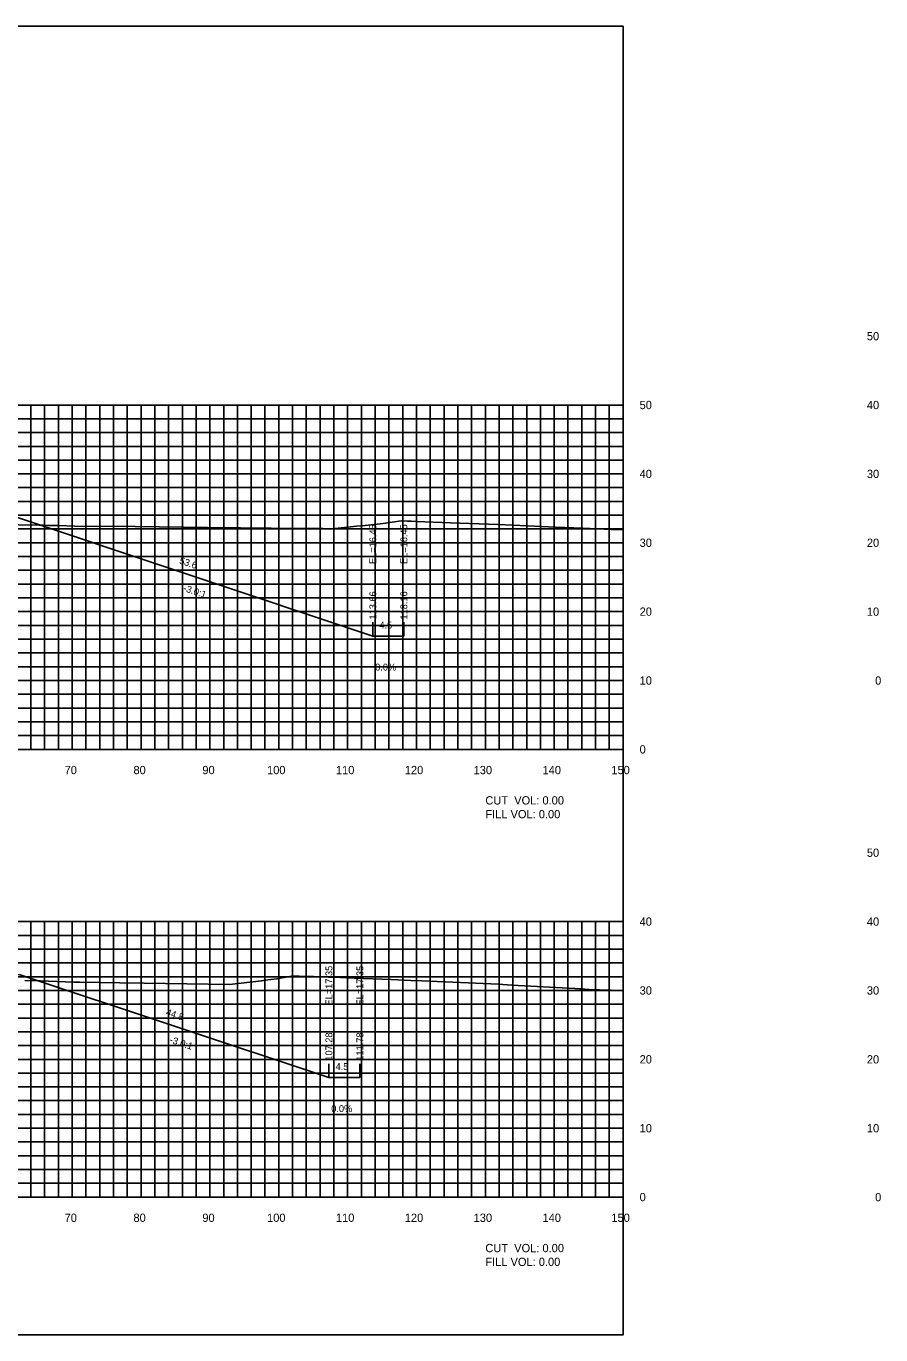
# Model space of a CAD drawing. Extents: x 1800880 to 1818864, y 245271 to 250560.
# Drawn here: x 1808916.1 to 1809040.2, y 250355.3 to 250545.3 of the extents above; entities that cross this region are included whole.
import ezdxf

# ---------------------------------------------------------------- set-up
doc = ezdxf.new("R2010")
doc.units = 0
for name, color, linetype in [('33', 7, 'Continuous'), ('ANNO-TXT', 7, 'Continuous'), ('CL-CNST', 7, 'Continuous'), ('DESIGN - DRAINAGE - Bridges', 7, 'Continuous'), ('DRAINAGETXT', 7, 'Continuous'), ('Level 37', 7, 'Continuous'), ('Level 46', 7, 'Continuous'), ('Level 62', 7, 'Continuous'), ('SHT-BDR', 7, 'Continuous')]:
    doc.layers.add(name, color=color, linetype=linetype)

msp = doc.modelspace()

# ---------------------------------------------------------------- linework, layer by layer
at = {"layer": 'CL-CNST'}
for points in [[(1808912, 250472.96), (1808918.01, 250472.89), (1808918.75, 250472.87), (1808919.25, 250472.85), (1808920.84, 250472.81), (1808923.22, 250472.75), (1808931.99, 250472.66), (1808942.47, 250472.54), (1808947.24, 250472.49), (1808956.15, 250472.39), (1808959.21, 250472.37), (1808960.55, 250472.36), (1808964.13, 250472.72), (1808965.39, 250472.85), (1808967.98, 250473.13), (1808970.6, 250473.49), (1808971.49, 250473.47), (1808972.06, 250473.44), (1808972.76, 250473.4), (1808977.76, 250473.22), (1808984.7, 250472.95), (1808986.78, 250472.87), (1808988.94, 250472.78), (1808993.02, 250472.6), (1808996.97, 250472.43), (1809001.09, 250472.25), (1809002.82, 250472.18)], [(1808915.95, 250406.77), (1808918.11, 250406.74), (1808918.21, 250406.74), (1808919.36, 250406.66), (1808923.04, 250406.53), (1808923.32, 250406.52), (1808923.91, 250406.52), (1808929.76, 250406.43), (1808933.25, 250406.37), (1808945.68, 250406.19), (1808950.31, 250406.74), (1808951.21, 250406.84), (1808952.54, 250407), (1808954.67, 250407.38), (1808955.42, 250407.39), (1808955.78, 250407.39), (1808957.88, 250407.33), (1808959.5, 250407.29), (1808960.02, 250407.27), (1808960.76, 250407.23), (1808963.76, 250407.1), (1808969.15, 250406.89), (1808972.01, 250406.78), (1808973.6, 250406.72), (1808979.21, 250406.47), (1808984.75, 250406.22), (1808986.64, 250406.11), (1808995.8, 250405.61), (1808996.5, 250405.57), (1808996.65, 250405.56), (1808996.67, 250405.56), (1808997.91, 250405.48), (1808999.39, 250405.42), (1809002.82, 250405.3)]]:
    msp.add_lwpolyline(points, dxfattribs=at)
at = {"layer": 'DESIGN - DRAINAGE - Bridges'}
for p, q in [((1809002.82, 250440.32), (1809002.82, 250490.32)), ((1809002.88, 250490.32), (1809002.82, 250490.32)), ((1809002.88, 250480.32), (1809002.82, 250480.32)), ((1809002.88, 250470.32), (1809002.82, 250470.32)), ((1809002.88, 250460.32), (1809002.82, 250460.32)), ((1809002.88, 250450.32), (1809002.82, 250450.32)), ((1808702.82, 250440.32), (1809002.82, 250440.32)), ((1808922.82, 250440.26), (1808922.82, 250440.32)), ((1808932.82, 250440.26), (1808932.82, 250440.32)), ((1808942.82, 250440.26), (1808942.82, 250440.32)), ((1808952.82, 250440.26), (1808952.82, 250440.32)), ((1808962.82, 250440.26), (1808962.82, 250440.32)), ((1808972.82, 250440.26), (1808972.82, 250440.32)), ((1808982.82, 250440.26), (1808982.82, 250440.32)), ((1808992.82, 250440.26), (1808992.82, 250440.32)), ((1809002.82, 250440.26), (1809002.82, 250440.32)), ((1809002.88, 250440.32), (1809002.82, 250440.32)), ((1809002.82, 250375.32), (1809002.82, 250415.32)), ((1809002.88, 250415.32), (1809002.82, 250415.32)), ((1809002.88, 250405.32), (1809002.82, 250405.32)), ((1809002.88, 250395.32), (1809002.82, 250395.32)), ((1809002.88, 250385.32), (1809002.82, 250385.32)), ((1808702.82, 250375.32), (1809002.82, 250375.32)), ((1808922.82, 250375.26), (1808922.82, 250375.32)), ((1808932.82, 250375.26), (1808932.82, 250375.32)), ((1808942.82, 250375.26), (1808942.82, 250375.32)), ((1808952.82, 250375.26), (1808952.82, 250375.32)), ((1808962.82, 250375.26), (1808962.82, 250375.32)), ((1808972.82, 250375.26), (1808972.82, 250375.32)), ((1808982.82, 250375.26), (1808982.82, 250375.32)), ((1808992.82, 250375.26), (1808992.82, 250375.32)), ((1809002.82, 250375.26), (1809002.82, 250375.32)), ((1809002.88, 250375.32), (1809002.82, 250375.32))]:
    msp.add_line(p, q, dxfattribs=at)
at = {"layer": 'Level 37'}
for p, q in [((1808966.48, 250456.77), (1808966.48, 250458.77)), ((1808970.98, 250456.77), (1808970.98, 250458.77)), ((1808960.1, 250392.67), (1808960.1, 250394.67)), ((1808964.6, 250392.67), (1808964.6, 250394.67))]:
    msp.add_line(p, q, dxfattribs=at)
msp.add_lwpolyline([(1808702.82, 250355.32), (1809002.82, 250355.32), (1809002.82, 250545.32), (1808702.82, 250545.32)], close=True, dxfattribs=at)
at = {"layer": 'Level 46'}
for p, q in [((1808702.82, 250490.32), (1809002.82, 250490.32)), ((1808916.82, 250440.32), (1808916.82, 250490.32)), ((1808918.82, 250440.32), (1808918.82, 250490.32)), ((1808920.82, 250440.32), (1808920.82, 250490.32)), ((1808922.82, 250440.32), (1808922.82, 250490.32)), ((1808924.82, 250440.32), (1808924.82, 250490.32)), ((1808926.82, 250440.32), (1808926.82, 250490.32)), ((1808928.82, 250440.32), (1808928.82, 250490.32)), ((1808930.82, 250440.32), (1808930.82, 250490.32)), ((1808932.82, 250440.32), (1808932.82, 250490.32)), ((1808934.82, 250440.32), (1808934.82, 250490.32)), ((1808936.82, 250440.32), (1808936.82, 250490.32)), ((1808938.82, 250440.32), (1808938.82, 250490.32)), ((1808940.82, 250440.32), (1808940.82, 250490.32)), ((1808942.82, 250440.32), (1808942.82, 250490.32)), ((1808944.82, 250440.32), (1808944.82, 250490.32)), ((1808946.82, 250440.32), (1808946.82, 250490.32)), ((1808948.82, 250440.32), (1808948.82, 250490.32)), ((1808950.82, 250440.32), (1808950.82, 250490.32)), ((1808952.82, 250440.32), (1808952.82, 250490.32)), ((1808954.82, 250440.32), (1808954.82, 250490.32)), ((1808956.82, 250440.32), (1808956.82, 250490.32)), ((1808958.82, 250440.32), (1808958.82, 250490.32)), ((1808960.82, 250440.32), (1808960.82, 250490.32)), ((1808962.82, 250440.32), (1808962.82, 250490.32)), ((1808964.82, 250440.32), (1808964.82, 250490.32)), ((1808966.82, 250440.32), (1808966.82, 250490.32)), ((1808968.82, 250440.32), (1808968.82, 250490.32)), ((1808970.82, 250440.32), (1808970.82, 250490.32)), ((1808972.82, 250440.32), (1808972.82, 250490.32)), ((1808974.82, 250440.32), (1808974.82, 250490.32)), ((1808976.82, 250440.32), (1808976.82, 250490.32)), ((1808978.82, 250440.32), (1808978.82, 250490.32)), ((1808980.82, 250440.32), (1808980.82, 250490.32)), ((1808982.82, 250440.32), (1808982.82, 250490.32)), ((1808984.82, 250440.32), (1808984.82, 250490.32)), ((1808986.82, 250440.32), (1808986.82, 250490.32)), ((1808988.82, 250440.32), (1808988.82, 250490.32)), ((1808990.82, 250440.32), (1808990.82, 250490.32)), ((1808992.82, 250440.32), (1808992.82, 250490.32)), ((1808994.82, 250440.32), (1808994.82, 250490.32)), ((1808996.82, 250440.32), (1808996.82, 250490.32)), ((1808998.82, 250440.32), (1808998.82, 250490.32)), ((1809000.82, 250440.32), (1809000.82, 250490.32)), ((1809002.82, 250440.32), (1809002.82, 250490.32)), ((1808702.82, 250488.32), (1809002.82, 250488.32)), ((1808702.82, 250486.32), (1809002.82, 250486.32)), ((1808702.82, 250484.32), (1809002.82, 250484.32)), ((1808702.82, 250482.32), (1809002.82, 250482.32)), ((1808702.82, 250480.32), (1809002.82, 250480.32)), ((1808702.82, 250478.32), (1809002.82, 250478.32)), ((1808702.82, 250476.32), (1809002.82, 250476.32)), ((1808702.82, 250474.32), (1809002.82, 250474.32)), ((1808702.82, 250472.32), (1809002.82, 250472.32)), ((1808702.82, 250470.32), (1809002.82, 250470.32)), ((1808702.82, 250468.32), (1809002.82, 250468.32)), ((1808702.82, 250466.32), (1809002.82, 250466.32)), ((1808702.82, 250464.32), (1809002.82, 250464.32)), ((1808702.82, 250462.32), (1809002.82, 250462.32)), ((1808702.82, 250460.32), (1809002.82, 250460.32)), ((1808702.82, 250458.32), (1809002.82, 250458.32)), ((1808702.82, 250456.32), (1809002.82, 250456.32)), ((1808702.82, 250454.32), (1809002.82, 250454.32)), ((1808702.82, 250452.32), (1809002.82, 250452.32)), ((1808702.82, 250450.32), (1809002.82, 250450.32)), ((1808702.82, 250448.32), (1809002.82, 250448.32)), ((1808702.82, 250446.32), (1809002.82, 250446.32)), ((1808702.82, 250444.32), (1809002.82, 250444.32)), ((1808702.82, 250442.32), (1809002.82, 250442.32)), ((1808702.82, 250440.32), (1809002.82, 250440.32)), ((1808702.82, 250415.32), (1809002.82, 250415.32)), ((1808916.82, 250375.32), (1808916.82, 250415.32)), ((1808918.82, 250375.32), (1808918.82, 250415.32)), ((1808920.82, 250375.32), (1808920.82, 250415.32)), ((1808922.82, 250375.32), (1808922.82, 250415.32)), ((1808924.82, 250375.32), (1808924.82, 250415.32)), ((1808926.82, 250375.32), (1808926.82, 250415.32)), ((1808928.82, 250375.32), (1808928.82, 250415.32)), ((1808930.82, 250375.32), (1808930.82, 250415.32)), ((1808932.82, 250375.32), (1808932.82, 250415.32)), ((1808934.82, 250375.32), (1808934.82, 250415.32)), ((1808936.82, 250375.32), (1808936.82, 250415.32)), ((1808938.82, 250375.32), (1808938.82, 250415.32)), ((1808940.82, 250375.32), (1808940.82, 250415.32)), ((1808942.82, 250375.32), (1808942.82, 250415.32)), ((1808944.82, 250375.32), (1808944.82, 250415.32)), ((1808946.82, 250375.32), (1808946.82, 250415.32)), ((1808948.82, 250375.32), (1808948.82, 250415.32)), ((1808950.82, 250375.32), (1808950.82, 250415.32)), ((1808952.82, 250375.32), (1808952.82, 250415.32)), ((1808954.82, 250375.32), (1808954.82, 250415.32)), ((1808956.82, 250375.32), (1808956.82, 250415.32)), ((1808958.82, 250375.32), (1808958.82, 250415.32)), ((1808960.82, 250375.32), (1808960.82, 250415.32)), ((1808962.82, 250375.32), (1808962.82, 250415.32)), ((1808964.82, 250375.32), (1808964.82, 250415.32)), ((1808966.82, 250375.32), (1808966.82, 250415.32)), ((1808968.82, 250375.32), (1808968.82, 250415.32)), ((1808970.82, 250375.32), (1808970.82, 250415.32)), ((1808972.82, 250375.32), (1808972.82, 250415.32)), ((1808974.82, 250375.32), (1808974.82, 250415.32)), ((1808976.82, 250375.32), (1808976.82, 250415.32)), ((1808978.82, 250375.32), (1808978.82, 250415.32)), ((1808980.82, 250375.32), (1808980.82, 250415.32)), ((1808982.82, 250375.32), (1808982.82, 250415.32)), ((1808984.82, 250375.32), (1808984.82, 250415.32)), ((1808986.82, 250375.32), (1808986.82, 250415.32)), ((1808988.82, 250375.32), (1808988.82, 250415.32)), ((1808990.82, 250375.32), (1808990.82, 250415.32)), ((1808992.82, 250375.32), (1808992.82, 250415.32)), ((1808994.82, 250375.32), (1808994.82, 250415.32)), ((1808996.82, 250375.32), (1808996.82, 250415.32)), ((1808998.82, 250375.32), (1808998.82, 250415.32)), ((1809000.82, 250375.32), (1809000.82, 250415.32)), ((1809002.82, 250375.32), (1809002.82, 250415.32)), ((1808702.82, 250413.32), (1809002.82, 250413.32)), ((1808702.82, 250411.32), (1809002.82, 250411.32)), ((1808702.82, 250409.32), (1809002.82, 250409.32)), ((1808702.82, 250407.32), (1809002.82, 250407.32)), ((1808702.82, 250405.32), (1809002.82, 250405.32)), ((1808702.82, 250403.32), (1809002.82, 250403.32)), ((1808702.82, 250401.32), (1809002.82, 250401.32)), ((1808702.82, 250399.32), (1809002.82, 250399.32)), ((1808702.82, 250397.32), (1809002.82, 250397.32)), ((1808702.82, 250395.32), (1809002.82, 250395.32)), ((1808702.82, 250393.32), (1809002.82, 250393.32)), ((1808702.82, 250391.32), (1809002.82, 250391.32)), ((1808702.82, 250389.32), (1809002.82, 250389.32)), ((1808702.82, 250387.32), (1809002.82, 250387.32)), ((1808702.82, 250385.32), (1809002.82, 250385.32)), ((1808702.82, 250383.32), (1809002.82, 250383.32)), ((1808702.82, 250381.32), (1809002.82, 250381.32)), ((1808702.82, 250379.32), (1809002.82, 250379.32)), ((1808702.82, 250377.32), (1809002.82, 250377.32)), ((1808702.82, 250375.32), (1809002.82, 250375.32))]:
    msp.add_line(p, q, dxfattribs=at)
at = {"layer": 'Level 62'}
for points in [[(1808763.34, 250461.85), (1808802.07, 250474.76), (1808805.57, 250474.9), (1808807.57, 250474.98), (1808816.5, 250475.33), (1808816.57, 250475.41), (1808817.57, 250475.45), (1808829.57, 250475.71), (1808841.57, 250475.45), (1808851.57, 250475.05), (1808854.07, 250474.86), (1808868.7, 250475.45), (1808880.7, 250475.71), (1808885.32, 250475.61), (1808897.32, 250475.34), (1808898.32, 250475.3), (1808898.39, 250475.23), (1808907.32, 250474.87), (1808909.32, 250474.79), (1808912.83, 250474.65), (1808966.48, 250456.77), (1808970.98, 250456.77)], [(1808767.86, 250396.56), (1808802.07, 250407.97), (1808805.57, 250408.11), (1808807.57, 250408.19), (1808816.5, 250408.54), (1808816.57, 250408.62), (1808817.57, 250408.66), (1808829.57, 250408.7), (1808841.57, 250408.43), (1808851.57, 250408.03), (1808854.07, 250408.02), (1808869.91, 250408.66), (1808881.92, 250408.7), (1808887.76, 250408.57), (1808899.76, 250408.3), (1808900.76, 250408.26), (1808900.83, 250408.19), (1808909.76, 250407.83), (1808911.76, 250407.75), (1808915.27, 250407.61), (1808960.1, 250392.67), (1808964.6, 250392.67)]]:
    msp.add_lwpolyline(points, dxfattribs=at)

# ---------------------------------------------------------------- texts
for s, p in [('70', (1808921.72, 250436.72)), ('80', (1808931.72, 250436.72)), ('90', (1808941.72, 250436.72)), ('100', (1808951.12, 250436.72)), ('110', (1808961.12, 250436.72)), ('120', (1808971.12, 250436.72)), ('130', (1808981.12, 250436.72)), ('140', (1808991.12, 250436.72)), ('150', (1809001.12, 250436.72)), ('70', (1808921.72, 250371.72)), ('80', (1808931.72, 250371.72)), ('90', (1808941.72, 250371.72)), ('100', (1808951.12, 250371.72)), ('110', (1808961.12, 250371.72)), ('120', (1808971.12, 250371.72)), ('130', (1808981.12, 250371.72)), ('140', (1808991.12, 250371.72)), ('150', (1809001.12, 250371.72))]:
    msp.add_text(s, height=1.2).set_placement(p)
at = {"layer": '33'}
for s, p in [('50', (1809038.22, 250499.72)), ('50', (1809005.22, 250489.72)), ('40', (1809038.22, 250489.72)), ('40', (1809005.22, 250479.72)), ('30', (1809038.22, 250479.72)), ('30', (1809005.22, 250469.72)), ('20', (1809038.22, 250469.72)), ('20', (1809005.22, 250459.72)), ('10', (1809038.22, 250459.72)), ('10', (1809005.22, 250449.72)), ('0', (1809039.42, 250449.72)), ('0', (1809005.22, 250439.72)), ('50', (1809038.22, 250424.72)), ('40', (1809005.22, 250414.72)), ('40', (1809038.22, 250414.72)), ('30', (1809005.22, 250404.72)), ('30', (1809038.22, 250404.72)), ('20', (1809005.22, 250394.72)), ('20', (1809038.22, 250394.72)), ('10', (1809005.22, 250384.72)), ('10', (1809038.22, 250384.72)), ('0', (1809005.22, 250374.72)), ('0', (1809039.42, 250374.72))]:
    msp.add_text(s, height=1.2, dxfattribs=at).set_placement(p)
at = {"layer": 'ANNO-TXT'}
for s, p in [('53.6', (1808938.29, 250467.33)), ('44.8', (1808936.34, 250401.75))]:
    msp.add_text(s, height=1, rotation=341.5652, dxfattribs=at).set_placement(p)
for s, p in [('4.5', (1808967.44, 250457.87)), ('0.0%', (1808966.82, 250451.77)), ('4.5', (1808961.07, 250393.77)), ('0.0%', (1808960.44, 250387.67))]:
    msp.add_text(s, height=1, dxfattribs=at).set_placement(p)
at = {"layer": 'DRAINAGETXT'}
for s, p in [('CUT  VOL: 0.00', (1808982.82, 250432.32)), ('FILL VOL: 0.00', (1808982.82, 250430.32)), ('CUT  VOL: 0.00', (1808982.82, 250367.32)), ('FILL VOL: 0.00', (1808982.82, 250365.32))]:
    msp.add_text(s, height=1.2, dxfattribs=at).set_placement(p)
at = {"layer": 'Level 37'}
for p in [(1808938.86, 250463.34), (1808936.89, 250397.77)]:
    msp.add_text('-3.0:1', height=1, rotation=341.5652, dxfattribs=at).set_placement(p)
at = {"layer": 'SHT-BDR'}
for s, p in [('EL=16.45', (1808966.98, 250467.24)), ('EL=16.45', (1808971.48, 250467.24)), ('113.66', (1808966.98, 250459.18)), ('118.16', (1808971.48, 250459.18)), ('EL=17.35', (1808960.6, 250403.14)), ('EL=17.35', (1808965.1, 250403.14)), ('107.28', (1808960.6, 250395.13)), ('111.78', (1808965.1, 250395.13))]:
    msp.add_text(s, height=1, rotation=90, dxfattribs=at).set_placement(p)

doc.saveas('drawing.dxf')
